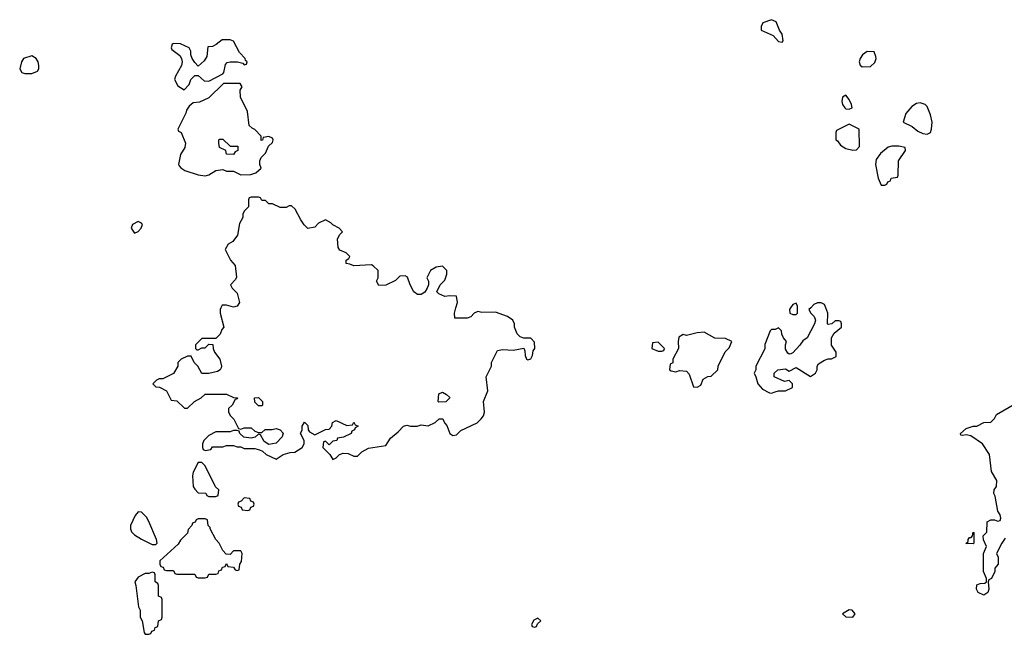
# Model space of a CAD drawing. Header units: inches. Extents: x 2601469 to 2753575, y 449403 to 582909.
# Tile 275 of 350: x 2696761 to 2702326, y 508154 to 511629. Entities that reach past the tile are written whole.
import ezdxf

# ---------------------------------------------------------------- set-up
doc = ezdxf.new("R2010")
doc.units = ezdxf.units.IN
doc.header["$MEASUREMENT"] = 0
for name, color, linetype in [('C6590', 7, 'Continuous'), ('C6591', 7, 'Continuous'), ('C7500', 7, 'Continuous'), ('C7501', 7, 'Continuous')]:
    doc.layers.add(name, color=color, linetype=linetype)

msp = doc.modelspace()

# ---------------------------------------------------------------- linework, layer by layer
at = {"layer": 'C6590', "color": 4, "elevation": 8}
msp.add_lwpolyline([(2697898.2, 510000), (2697894, 509990), (2697894, 509970), (2697914, 509890), (2697903.6, 509876.4), (2697894, 509850), (2697870, 509826), (2697790, 509826), (2697754, 509790), (2697754, 509770), (2697762, 509762), (2697770, 509762), (2697790, 509774), (2697810, 509774), (2697830, 509794), (2697852.7, 509792.7), (2697854, 509770), (2697862, 509750), (2697891.3, 509710), (2697902, 509670), (2697899.6, 509660.4), (2697894, 509650), (2697879.6, 509640.4), (2697830, 509628), (2697790, 509628), (2697768, 509670), (2697748, 509690), (2697730, 509726), (2697710, 509726), (2697674, 509710), (2697654, 509690), (2697654, 509670), (2697631.1, 509628.9), (2697570, 509598), (2697550, 509598), (2697534, 509590), (2697514, 509570), (2697530, 509554), (2697551.6, 509551.6), (2697591.1, 509531.1), (2697618, 509478), (2697650, 509474), (2697692.7, 509432.7), (2697710, 509432), (2697748.9, 509471.1), (2697786, 509490), (2697810, 509512), (2697930, 509512), (2697970, 509492), (2697991.6, 509491.6), (2697990, 509486), (2697978, 509482), (2697962, 509450), (2697942, 509430), (2697942, 509410), (2697952, 509390), (2697972, 509370), (2697998, 509318), (2698010, 509314), (2698030, 509322), (2698070, 509322), (2698090, 509302), (2698110, 509294), (2698130, 509294), (2698148.9, 509311.1), (2698188.4, 509311.6), (2698210, 509318), (2698234, 509310), (2698250.9, 509290.9), (2698244.7, 509270), (2698210, 509235.3), (2698170, 509228), (2698143.1, 509243.1), (2698122, 509282), (2698110, 509286), (2698091.6, 509268.4), (2698070, 509262), (2698028.4, 509268.4), (2698006, 509290), (2698002, 509302), (2697990, 509306), (2697970, 509306), (2697950, 509298), (2697870, 509298), (2697830, 509278), (2697802, 509250), (2697794, 509230), (2697794, 509210), (2697798, 509198), (2697810, 509194), (2697842, 509198), (2697850, 509214), (2697910, 509214), (2697930, 509222), (2697970, 509222), (2697990, 509214), (2698010, 509214), (2698030, 509204.7), (2698090, 509204.7), (2698116.9, 509196.9), (2698134, 509190), (2698154, 509170), (2698210, 509144.7), (2698250, 509171.3), (2698290, 509182), (2698316.4, 509183.6), (2698358, 509210), (2698368, 509230), (2698368, 509250), (2698349, 509290), (2698358, 509310), (2698358, 509330), (2698370, 509354), (2698390, 509334), (2698392, 509310), (2698399.6, 509299.6), (2698430, 509282), (2698490, 509312), (2698510, 509314), (2698526, 509330), (2698528.9, 509351.1), (2698550, 509362), (2698610, 509334), (2698642, 509338), (2698650, 509354), (2698658, 509338), (2698674, 509330), (2698658, 509322), (2698654, 509310), (2698638, 509302), (2698634, 509290), (2698591.6, 509268.4), (2698558, 509262), (2698554, 509250), (2698530, 509246), (2698510, 509226), (2698490, 509246), (2698478, 509242), (2698474, 509210), (2698514, 509170), (2698530, 509142), (2698550, 509152), (2698569, 509171), (2698590, 509178), (2698616.9, 509176.9), (2698650, 509162), (2698670, 509162), (2698694.6, 509185.4), (2698732.9, 509207.1), (2698830, 509222), (2698856.4, 509263.6), (2698900.4, 509299.6), (2698930, 509331), (2698950, 509336), (2698970, 509331.3), (2699008.4, 509331.6), (2699030, 509338), (2699070, 509332), (2699110, 509352), (2699132.7, 509372.7), (2699152.7, 509372.7), (2699162, 509350), (2699174.8, 509334.8), (2699192, 509290), (2699210, 509278), (2699230, 509282), (2699254.6, 509305.4), (2699346, 509350), (2699370, 509372), (2699382, 509390), (2699388.7, 509410), (2699382, 509470), (2699406, 509530), (2699398, 509610), (2699428, 509670), (2699428, 509690), (2699462, 509758), (2699490, 509764.7), (2699550, 509761), (2699610, 509772), (2699616.9, 509756.9), (2699618, 509730), (2699624.7, 509710), (2699633.6, 509706.4), (2699650, 509712), (2699659, 509730), (2699664, 509756), (2699672.7, 509770), (2699670, 509806), (2699650, 509828), (2699610, 509828.7), (2699590, 509835.3), (2699573.6, 509853.6), (2699558, 509890), (2699558, 509910), (2699548, 509930), (2699518, 509950), (2699450, 509975.3), (2699373.6, 509973.6), (2699350, 509979), (2699330, 509968.7), (2699310.6, 509949.4), (2699290, 509941.2), (2699220.4, 509940.4), (2699218, 509970), (2699226.7, 510000)], dxfattribs=at)
for points in [[(2698110, 509446), (2698090, 509466), (2698088.7, 509491.3), (2698110, 509492), (2698134, 509470), (2698134, 509450), (2698130, 509446)], [(2699130, 509466), (2699126, 509470), (2699130, 509514), (2699150, 509522), (2699174, 509510), (2699190, 509494), (2699191.3, 509490), (2699170, 509468)], [(2697790, 509126), (2697770, 509126), (2697742, 509070), (2697738, 509050), (2697742, 508990), (2697750, 508974), (2697770, 508954), (2697812.7, 508952.7), (2697818, 508938), (2697830, 508934), (2697870, 508934), (2697882, 508938), (2697886, 508970), (2697867.3, 508987.3), (2697810, 509106)], [(2698030, 508926), (2698012.7, 508907.3), (2697998, 508902), (2697994, 508890), (2697998, 508878), (2698012.7, 508872.7), (2698018, 508858), (2698050, 508854), (2698062, 508858), (2698067.3, 508872.7), (2698082, 508878), (2698086, 508890), (2698082, 508902), (2698067.3, 508907.3), (2698062, 508922)], [(2697430, 508846), (2697413.8, 508826.2), (2697387.3, 508770), (2697386.8, 508750), (2697393.4, 508733.4), (2697410, 508716), (2697450, 508691), (2697510, 508661), (2697530, 508662), (2697538, 508670), (2697534, 508690), (2697491.3, 508791.3), (2697476.9, 508816.9), (2697457.7, 508837.7), (2697450, 508843.7)], [(2697810, 508806), (2697770, 508806), (2697758, 508802), (2697752.7, 508787.3), (2697738, 508782), (2697734, 508770), (2697712.7, 508747.3), (2697710, 508726), (2697670, 508686), (2697656.9, 508663.1), (2697554, 508570), (2697554, 508550), (2697558, 508538), (2697572.7, 508532.7), (2697578, 508518), (2697590, 508514), (2697630, 508514), (2697638, 508498), (2697650, 508494), (2697750, 508494), (2697758, 508478), (2697770, 508474), (2697810, 508474), (2697822, 508478), (2697830, 508494), (2697870, 508494), (2697882, 508498), (2697887.3, 508512.7), (2697902, 508518), (2697907.3, 508532.7), (2697922, 508538), (2697930, 508554), (2697938, 508538), (2697970, 508534), (2697978, 508518), (2697990, 508514), (2698002, 508518), (2698006, 508550), (2698015.3, 508564.7), (2698018, 508610), (2698010, 508626), (2697970, 508626), (2697950, 508606), (2697927.3, 508607.3), (2697908.4, 508628.4), (2697888, 508670), (2697869.1, 508689.1), (2697838, 508750), (2697838, 508758), (2697826, 508770), (2697822, 508802)], [(2697510, 508506), (2697490, 508498), (2697470, 508498), (2697430, 508478), (2697412, 508450), (2697418, 508430), (2697432, 508310), (2697442, 508290), (2697442, 508250), (2697454, 508230), (2697463.6, 508163.6), (2697470, 508154), (2697490, 508154), (2697502, 508158), (2697507.3, 508172.7), (2697522, 508178), (2697527.3, 508192.7), (2697542, 508198), (2697546, 508230), (2697562, 508238), (2697566, 508250), (2697566, 508350), (2697562, 508362), (2697546, 508370), (2697546, 508430), (2697542, 508442), (2697526, 508450), (2697526, 508490), (2697522, 508502)], [(2699690, 508246), (2699666, 508234), (2699654, 508210), (2699658, 508198), (2699670, 508194), (2699682, 508198), (2699687.3, 508212.7), (2699706, 508230)]]:
    msp.add_lwpolyline(points, close=True, dxfattribs=at)
at = {"layer": 'C6591', "color": 4, "elevation": 8}
for points in [[(2697950, 511515.3), (2697904.7, 511515.3), (2697871.3, 511488.7), (2697850, 511478), (2697824.7, 511475.3), (2697819.6, 511420.4), (2697803.6, 511396.4), (2697770, 511366), (2697750, 511386), (2697735.3, 511410), (2697728.7, 511430), (2697728.7, 511450), (2697718, 511470), (2697670, 511492.7), (2697630, 511494), (2697622, 511490), (2697618, 511470), (2697621, 511461), (2697666.8, 511426.8), (2697676, 511410), (2697678.8, 511390), (2697676, 511370), (2697641, 511310), (2697636, 511290), (2697655.3, 511255.3), (2697690, 511232), (2697718, 511262), (2697728.7, 511290), (2697750, 511314), (2697770, 511314), (2697803.6, 511283.6), (2697830, 511282), (2697910, 511322), (2697915.3, 511330), (2697924, 511376), (2697934, 511386), (2697950, 511391.3), (2697991.3, 511391.3), (2698022, 511382), (2698030, 511374), (2698042, 511378), (2698046, 511390), (2698038, 511398), (2698035.3, 511410), (2698002.7, 511442.7), (2697970, 511508)], [(2696830, 511425.2), (2696782, 511410), (2696771.3, 511390), (2696761, 511350), (2696774, 511330), (2696790, 511324.7), (2696830, 511324.7), (2696862, 511338), (2696868.7, 511350), (2696869, 511370), (2696865.2, 511390), (2696854, 511410)], [(2698007.3, 511267.3), (2697912.7, 511267.3), (2697830, 511186), (2697776.9, 511163.1), (2697741, 511159), (2697719.6, 511140.4), (2697703.6, 511116.4), (2697699.6, 511100.4), (2697654, 511010), (2697658, 510998), (2697674, 510990), (2697698, 510930), (2697694.4, 510905.6), (2697670, 510866), (2697658, 510810), (2697662, 510802), (2697670.9, 510790.9), (2697695.3, 510775.3), (2697770, 510751), (2697810, 510746), (2697830, 510751.3), (2697870, 510776), (2697910, 510782), (2697930, 510772), (2697970, 510772), (2698011.6, 510751.6), (2698067.3, 510752.7), (2698096.4, 510763.6), (2698126, 510790), (2698118, 510810), (2698118, 510830), (2698126, 510850), (2698150, 510874), (2698167.3, 510912.7), (2698190, 510934), (2698193.2, 510950), (2698190, 510958), (2698170, 510968), (2698138, 510962), (2698132.7, 510947.3), (2698126, 510946), (2698126, 510970), (2698090, 511008), (2698074.6, 511014.6), (2698058, 511030), (2698049, 511110), (2698008.7, 511190), (2698008, 511230), (2698018, 511250)], [(2697950, 510914), (2697994, 510914), (2697994, 510890), (2697978, 510882), (2697970, 510866), (2697930, 510868), (2697926, 510890), (2697890, 510906), (2697886, 510930), (2697886, 510950), (2697890, 510954), (2697910, 510954)], [(2697430, 510488), (2697398, 510470), (2697391.3, 510450), (2697410, 510422), (2697430, 510432), (2697448, 510450), (2697455.3, 510470), (2697450, 510478)]]:
    msp.add_lwpolyline(points, close=True, dxfattribs=at)
msp.add_lwpolyline([(2699226.7, 510000), (2699235.3, 510030), (2699230, 510066), (2699191.6, 510068.4), (2699163.1, 510063.1), (2699130, 510078), (2699118, 510090), (2699138, 510130), (2699163.1, 510156.9), (2699175.3, 510190), (2699175.3, 510210), (2699150, 510235.3), (2699114, 510230), (2699082, 510210), (2699062, 510170), (2699072, 510150), (2699072, 510130), (2699064.7, 510110), (2699051.1, 510088.9), (2699030, 510075.3), (2699010, 510075.3), (2698989.3, 510089.3), (2698968.7, 510130), (2698953.6, 510173.6), (2698940.4, 510180.4), (2698910, 510178), (2698885.4, 510154.6), (2698830, 510128), (2698790, 510126), (2698778, 510150), (2698788, 510170), (2698788, 510210), (2698758, 510238), (2698750, 510242), (2698650, 510238), (2698627.3, 510247.3), (2698606, 510250), (2698606, 510270), (2698622, 510278), (2698626, 510290), (2698606, 510310), (2698570, 510326), (2698560.4, 510340.4), (2698558, 510390), (2698570, 510414), (2698586, 510430), (2698566, 510450), (2698530, 510468), (2698520.4, 510480.4), (2698490, 510498), (2698450, 510478), (2698430, 510455.3), (2698390, 510448), (2698369, 510469), (2698350, 510498), (2698318, 510558), (2698296.4, 510576.4), (2698283.6, 510576.4), (2698267.3, 510567.3), (2698232.7, 510567.3), (2698190, 510588), (2698170, 510588), (2698150, 510606), (2698130, 510606), (2698122, 510622), (2698110, 510626), (2698070, 510626), (2698058, 510622), (2698054, 510610), (2698054, 510570), (2698030, 510546), (2698022, 510530), (2698022, 510510), (2698003.6, 510476.4), (2697991.3, 510410), (2697966, 510374), (2697939.6, 510360.4), (2697922, 510330), (2697952, 510270), (2697978.8, 510238.8), (2697986.8, 510173.2), (2697981, 510159), (2697952, 510130), (2697962, 510110), (2697990, 510082), (2698002.8, 510030), (2697990.6, 510009.4), (2697970, 510004), (2697930, 510015.3), (2697904.7, 510015.3), (2697898.2, 510000)], dxfattribs=at)
at = {"layer": 'C7500', "color": 4}
for points, elevation in [([(2701232, 510000), (2701222, 509990), (2701232, 509970), (2701251.3, 509950), (2701258, 509930), (2701254, 509910), (2701211.3, 509830), (2701186.8, 509813.2), (2701170, 509788.7), (2701130, 509746), (2701119.6, 509740.4), (2701110, 509738), (2701103.1, 509743.1), (2701090, 509766), (2701088.7, 509791.3), (2701095.3, 509810), (2701078, 509830), (2701068, 509850), (2701066, 509870), (2701050, 509886), (2701030, 509878), (2701010, 509878), (2701002, 509870), (2700972.7, 509792.7), (2700971.6, 509768.4), (2700922, 509670), (2700922, 509650), (2700912, 509630), (2700922, 509610), (2700932, 509570), (2700959.6, 509539.6), (2700999.6, 509519.6), (2701010, 509518), (2701030, 509524.7), (2701050, 509531.3), (2701090, 509531.3), (2701128, 509550), (2701128, 509570), (2701110, 509588), (2701083.1, 509583.1), (2701026, 509610), (2701026, 509630), (2701046, 509650), (2701090, 509654), (2701110, 509642), (2701150, 509662), (2701230, 509612), (2701258, 509630), (2701268, 509650), (2701268, 509670), (2701276.4, 509683.6), (2701310, 509704.7), (2701330, 509712), (2701350, 509712), (2701375.3, 509724.7), (2701375.3, 509750), (2701349.2, 509789.2), (2701348.7, 509830), (2701364, 509856), (2701406, 509890), (2701406, 509910), (2701402, 509922), (2701390, 509926), (2701370, 509926), (2701351.6, 509908.4), (2701330, 509906), (2701326, 509910), (2701328.7, 509970), (2701317, 510000)], 8), ([(2701118.4, 510000), (2701112, 509990), (2701114, 509970), (2701130, 509962), (2701150, 509962), (2701158, 509970), (2701158, 510000)], 8), ([(2702330, 508698), (2702311.3, 508670), (2702282, 508610), (2702292, 508590), (2702292, 508550), (2702272.7, 508527.3), (2702272, 508510), (2702254, 508470), (2702238, 508462), (2702234, 508450), (2702238, 508410), (2702232, 508390), (2702210, 508375.3), (2702178, 508390), (2702168.9, 508408.9), (2702170, 508434), (2702190, 508442), (2702216.4, 508443.6), (2702226, 508450), (2702226, 508470), (2702208, 508510), (2702208, 508610), (2702226, 508650), (2702208.4, 508688.4), (2702206, 508710), (2702228, 508732), (2702228.7, 508790), (2702250, 508802), (2702270, 508802), (2702290, 508794), (2702302, 508798), (2702306, 508810), (2702302, 508830), (2702288.7, 508850), (2702274.6, 508934.6), (2702266, 508950), (2702268, 508970), (2702282, 508990), (2702283.1, 509023.1), (2702254, 509074), (2702242, 509170), (2702202, 509230), (2702136.5, 509276.5), (2702110, 509282), (2702090, 509278), (2702080.4, 509280.4), (2702078, 509290), (2702110, 509318), (2702149.3, 509330.7), (2702170, 509331), (2702210, 509351.3), (2702250, 509354), (2702270, 509374), (2702282.7, 509397.3), (2702390, 509458)], 4)]:
    msp.add_lwpolyline(points, dxfattribs=dict(at, elevation=elevation))
for points, elevation in [([(2700630, 509862), (2700590, 509859), (2700530, 509844), (2700510, 509848), (2700486.4, 509833.6), (2700482, 509810), (2700484.7, 509770), (2700452, 509710), (2700451.6, 509688.4), (2700438, 509682), (2700434, 509650), (2700443.6, 509643.6), (2700470, 509638), (2700490, 509644.7), (2700530, 509642), (2700545.4, 509625.4), (2700570, 509554), (2700590, 509552), (2700610, 509562), (2700623.1, 509596.9), (2700650, 509612), (2700670, 509614), (2700706, 509650), (2700708, 509670), (2700748.4, 509751.6), (2700770, 509774), (2700786, 509810), (2700750, 509826), (2700690, 509828)], 8), ([(2700370, 509806), (2700338, 509802), (2700334, 509770), (2700370, 509754), (2700390, 509754), (2700402, 509758), (2700406, 509770)], 8), ([(2702150, 508666), (2702108, 508668), (2702122, 508678), (2702122, 508690), (2702130, 508702), (2702138, 508702), (2702146, 508710), (2702150, 508732), (2702154, 508730), (2702154, 508670)], 4), ([(2701450, 508293.2), (2701412, 508270), (2701430, 508252), (2701470, 508251.3), (2701484, 508270), (2701466, 508290)], 8)]:
    msp.add_lwpolyline(points, close=True, dxfattribs=dict(at, elevation=elevation))
at = {"layer": 'C7501', "color": 4, "elevation": 8}
for points in [[(2701010, 511628.7), (2700962, 511610), (2700952, 511590), (2700952, 511570), (2701019.3, 511539.3), (2701050, 511504.7), (2701070, 511502), (2701075.3, 511510), (2701070, 511546), (2701055.3, 511570), (2701037.2, 511617.2)], [(2701550, 511448), (2701524.7, 511430), (2701511.3, 511410), (2701506, 511390), (2701511.1, 511371.1), (2701522.8, 511362.8), (2701570, 511364.7), (2701593.6, 511386.4), (2701602, 511410), (2701600.4, 511420.4), (2701590, 511446)], [(2701430, 511202), (2701412, 511190), (2701406.8, 511166.8), (2701411.3, 511150), (2701424.7, 511130), (2701430, 511124.7), (2701450, 511122), (2701466, 511130), (2701462, 511150), (2701450, 511178)], [(2701850, 511159), (2701830, 511154), (2701802.8, 511137.2), (2701770, 511098), (2701754, 511050), (2701805.4, 511025.4), (2701838, 510998), (2701865.4, 510985.4), (2701890, 510982), (2701908.4, 510991.6), (2701915.3, 511010), (2701919, 511050), (2701908.7, 511090), (2701890, 511138), (2701878, 511150)], [(2701450, 511038), (2701378, 511002), (2701374, 510990), (2701374, 510950), (2701383.6, 510943.6), (2701399.6, 510919.6), (2701430, 510901), (2701470, 510891.3), (2701490, 510892), (2701508.4, 510911.6), (2701506, 511010)], [(2701730, 510914), (2701690, 510914), (2701670, 510908.7), (2701627.1, 510872.9), (2701602, 510838), (2701598, 510810), (2701612.7, 510732.7), (2701630, 510694), (2701650, 510694), (2701662, 510698), (2701667.3, 510712.7), (2701682, 510718), (2701687.3, 510732.7), (2701722, 510738), (2701726, 510750), (2701728.7, 510830), (2701768, 510890), (2701766, 510906)]]:
    msp.add_lwpolyline(points, close=True, dxfattribs=at)
for points in [[(2701158, 510000), (2701158, 510010), (2701150, 510026), (2701130, 510018), (2701118.4, 510000)], [(2701317, 510000), (2701310, 510018), (2701290, 510028), (2701270, 510028), (2701250, 510018), (2701232, 510000)]]:
    msp.add_lwpolyline(points, dxfattribs=at)

doc.saveas('drawing.dxf')
